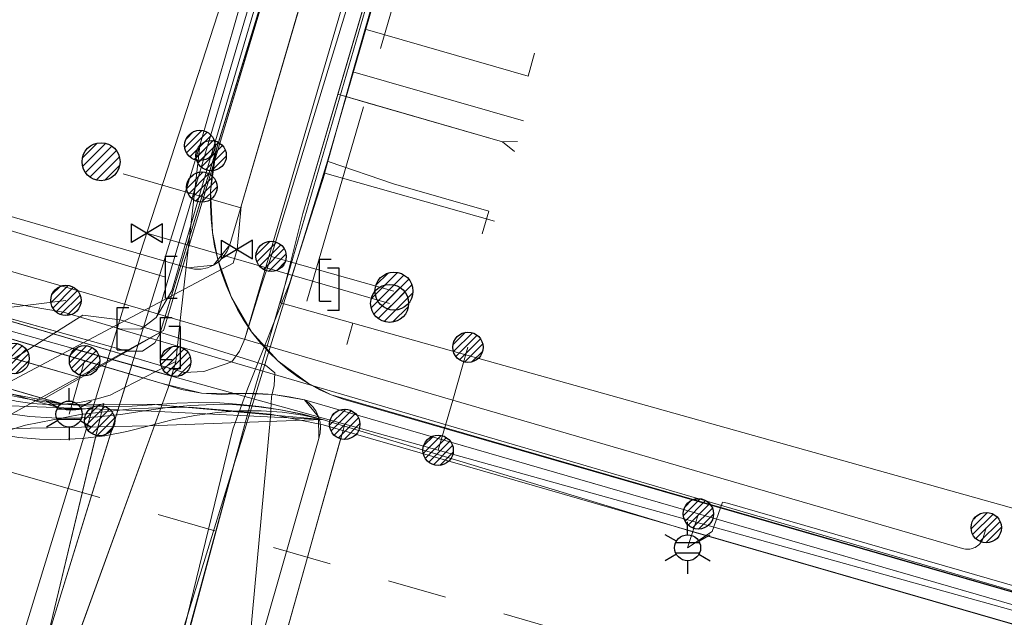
# Model space of a CAD drawing. Header units: metres. Extents: x 197355 to 199157, y 355772 to 356286.
# Tile 282 of 303: x 198875 to 198904, y 355879 to 355897. Entities that reach past the tile are written whole.
import ezdxf
from ezdxf.enums import TextEntityAlignment as Align
from ezdxf.lldxf.tags import DXFTag

# ---------------------------------------------------------------- set-up
doc = ezdxf.new("R2010")
doc.units = ezdxf.units.M
doc.linetypes.add('RI-GWA', pattern=[18.450000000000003, 6, -1.8, 1.75, -1.8, 1.75, -1.8, 1.75, -1.8])
for name, color, linetype, lineweight in [('B-WE-KL-DATA_ENEXISNETBEHEERB.V.-G', 90, 'KL-DATA-N', 18), ('B-WE-KL-DATA_HULPSTUK_KPNB.V.-S', 90, 'Continuous', 25), ('B-WE-KL-DATA_KABELBUNDEL_KPNB.V.-G', 90, 'Continuous', 18), ('B-WE-KL-DATA_KABELBUNDEL_ZIGGOB.V.-G', 94, 'Continuous', 18), ('B-WE-KL-DATA_TELECOM_REGGEFIBEROPERATORB.V.-G', 90, 'KL-TELECOM-ALGEMEEN-N', 18), ('B-WE-KL-DATA_TELECOM_TMOBILENETHERLANDSB.V.-G', 128, 'KL-TELECOM-ALGEMEEN-N', 18), ('B-WE-KL-DATA_TELECOM_ZIGGOB.V.-G', 94, 'KL-TELECOM-ALGEMEEN-N', 18), ('B-WE-KL-ET_LS_ENEXISNETBEHEERB.V.-G', 190, 'KL-LS-N', 18), ('B-WE-KL-ET_LS_HULPSTUK_ENEXISNETBEHEERB.V.-G', 190, 'Continuous', 18), ('B-WE-KL-ET_LS_HULPSTUK_ENEXISNETBEHEERB.V.-S', 190, 'Continuous', 25), ('B-WE-KL-ET_LS_KABELBUNDEL_ENEXISNETBEHEERB.V.-G', 190, 'KL-BUNDEL-N', 18), ('B-WE-KL-ET_MS_ENEXISNETBEHEERB.V.-G', 130, 'KL-MS-N', 18), ('B-WE-KL-ET_MS_HULPSTUK_MOF_ENEXISNETBEHEERB.V.-S', 130, 'Continuous', 25), ('B-WE-KL-GAS_HD_ENEXISNETBEHEERB.V.-G', 30, 'KL-GAS-HD-N', 18), ('B-WE-KL-GAS_HD_HOOFDLEIDING_1 BAR_PE_ENEXISNETBEHEERB.V.-G', 30, 'KL-GAS-HD-N', 18), ('B-WE-KL-GAS_HULPSTUK_ENEXISNETBEHEERB.V.-S', 30, 'Continuous', 25), ('B-WE-KL-GAS_LD_ENEXISNETBEHEERB.V.-G', 50, 'KL-GAS-LD-N', 18), ('B-WE-KL-GAS_LD_HOOFDLEIDING_100 MBAR_PE_ENEXISNETBEHEERB.V.-G', 50, 'KL-GAS-LD-N', 18), ('B-WE-KL-GAS_LD_HOOFDLEIDING_100 MBAR_PVC_ENEXISNETBEHEERB.V.-G', 50, 'KL-GAS-LD-N', 18), ('B-WE-KL-WATER_TRANSPORTLEIDING_NVWATERLEIDINGMAATSCHAPPIJLIMBURG-G', 170, 'KL-WATER-TR-N', 18), ('B-WE-RI-GWA_GEMEENTEROERMOND-G', 30, 'RI-GWA', 18)]:
    doc.layers.add(name, color=color, linetype=linetype, lineweight=lineweight)
doc.styles.add('NLCS-ISO', font='NLCS-ISO.ttf')
doc.styles.get("Standard").update_dxf_attribs({"font": 'isocp.shx'})
doc.linetypes.add('KL-BUNDEL-N', pattern='A,28,-5,[103,NLCS.SHX,S=1.25,R=0,X=0,Y=0],-5,[103,NLCS.SHX,S=1.25,R=0,X=0,Y=0],-5,[103,NLCS.SHX,S=1.25,R=0,X=0,Y=0],-5,[103,NLCS.SHX,S=1.25,R=0,X=0,Y=0],-5', length=53)
tags = doc.linetypes.add('KL-DATA-N', pattern='A,4,-1,[101,NLCS.SHX,S=0.5,R=0,X=0,Y=0],-1,4,-1,["D",Standard,S=1,R=0,X=-0.25,Y=-0.5],-1.5', length=12.5).pattern_tags.tags
tags[18] = DXFTag(74, 10)
tags = doc.linetypes.add('KL-GAS-HD-N', pattern='A,4,-1,[69,NLCS.SHX,S=0.5,R=0,X=0,Y=0],-1,4,-1,["H",Standard,S=1,R=0,X=0,Y=-0.5],-2', length=13).pattern_tags.tags
tags[18] = DXFTag(74, 10)
tags = doc.linetypes.add('KL-GAS-LD-N', pattern='A,4,-1,[69,NLCS.SHX,S=0.5,R=0,X=0,Y=0],-1,4,-1,["L",Standard,S=1,R=0,X=0.25,Y=-0.5],-2', length=13).pattern_tags.tags
tags[18] = DXFTag(74, 10)
tags = doc.linetypes.add('KL-LS-N', pattern='A,4,-1,[103,NLCS.SHX,S=0.75,R=0,X=0,Y=0],-1,4,-1,["L",Standard,S=1,R=0,X=0,Y=-0.5],-2', length=13).pattern_tags.tags
tags[18] = DXFTag(74, 10)
tags = doc.linetypes.add('KL-MS-N', pattern='A,4,-1,[103,NLCS.SHX,S=0.75,R=0,X=0,Y=0],-1,4,-1,["M",Standard,S=1,R=0,X=0,Y=-0.5],-2', length=13).pattern_tags.tags
tags[18] = DXFTag(74, 10)
doc.linetypes.add('KL-TELECOM-ALGEMEEN-N', pattern='A,7,-1,[101,NLCS.SHX,S=0.5,R=0,X=0,Y=0],-1', length=9)
doc.linetypes.add('KL-WATER-TR-N', pattern='A,7,-0.5,[168,NLCS.SHX,S=0.75,R=0,X=0.75,Y=0],-2,[168,NLCS.SHX,S=0.75,R=0,X=0.75,Y=0],-2', length=11.5)

# ---------------------------------------------------------------- blocks, each defined once
blk = doc.blocks.new('SKL-ET_HULP_MOF-SO')
h = blk.add_hatch()
h.set_pattern_fill('ANSI31', color=256, scale=6, style=0)
h.set_pattern_definition([(45, (-2.250000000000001, -126.9820083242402), (-0.5303300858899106, 0.5303300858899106), [])])
edge = h.paths.add_edge_path()
edge.add_arc((0, 0), 2.25, 0, 360)
at = {"linetype": 'Continuous'}
blk.add_circle((0, 0), 2.25, dxfattribs=at)
blk = doc.blocks.new('SKL-WTB_HULP_EINDKAP-SO')
for p, q in [((0, -0.625), (0, 0.625)), ((0, 0.625), (0.3464025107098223, 0.625)), ((0, -0.625), (0.3464025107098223, -0.625))]:
    blk.add_line(p, q)
blk = doc.blocks.new('SKL-WTB_HULP_AFSLUITER-SO')
for p, q in [((2.303946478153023, 1.373199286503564), (-2.303946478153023, -1.373199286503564)), ((-2.303946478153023, 1.373199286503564), (2.303946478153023, -1.373199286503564)), ((2.303946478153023, -1.373199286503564), (2.303946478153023, 1.373199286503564))]:
    blk.add_line(p, q)
at = {"ltscale": 0.1}
blk.add_line((-2.303946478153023, -1.373199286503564), (-2.303946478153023, 1.373199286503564), dxfattribs=at)
blk = doc.blocks.new('SKL-WTB_HULP_AANSLUITPUNT-SO')
h = blk.add_hatch()
h.set_pattern_fill('ANSI31', color=256, scale=3, style=0)
h.set_pattern_definition([(45, (-1.125, -63.49100416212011), (-0.2651650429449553, 0.2651650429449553), [])])
edge = h.paths.add_edge_path()
edge.add_arc((0, 0), 1.125, 0, 360)
at = {"linetype": 'Continuous'}
blk.add_circle((0, 0), 1.125, dxfattribs=at)
blk = doc.blocks.new('SKL-WTB_HULP_VERLOOPSTUK-SO')
for p, q in [((-0.5394858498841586, -0.3828538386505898), (-0.5394858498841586, 0.8671461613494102)), ((-0.5394858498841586, 0.8671461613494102), (-0.1930833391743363, 0.8671461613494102)), ((0.04827083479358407, 0.5980948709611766), (-0.2981316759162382, 0.5980948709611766)), ((0.04827083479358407, -0.6519051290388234), (0.04827083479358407, 0.5980948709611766)), ((-0.5394858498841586, -0.3828538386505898), (-0.1930833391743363, -0.3828538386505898)), ((0.04827083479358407, -0.6519051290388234), (-0.2981316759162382, -0.6519051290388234))]:
    blk.add_line(p, q)
blk = doc.blocks.new('SKL-ET_HULP_AANSLUITPUNT-SO')
h = blk.add_hatch()
h.set_pattern_fill('ANSI31', color=256, scale=30, style=0)
h.set_pattern_definition([(45, (-11.25, -634.9100416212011), (-2.651650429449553, 2.651650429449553), [])])
edge = h.paths.add_edge_path()
edge.add_arc((0, 0), 11.25, 0, 360)
at = {"linetype": 'Continuous'}
blk.add_circle((0, 0), 11.25, dxfattribs=at)
blk = doc.blocks.new('B-SIE-WEG_LICHTMAST-SO')
at = {"ltscale": 0.1}
for p, q in [((2.544954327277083e-10, 0.3857625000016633), (5.089692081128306e-10, 0.77152500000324)), ((-0.3340803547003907, 0.1928812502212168), (-0.6681599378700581, 0.3857625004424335)), ((0.3340803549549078, 0.1928812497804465), (0.6681599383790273, 0.3857624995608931)), ((-0.3340803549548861, -0.1928812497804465), (-0.6681599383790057, -0.3857624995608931)), ((0.3340803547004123, -0.1928812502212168), (0.6681599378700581, -0.3857625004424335)), ((-2.544954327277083e-10, -0.3857625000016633), (-5.089475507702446e-10, -0.77152500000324))]:
    blk.add_line(p, q, dxfattribs=at)
at = {"flags": 128}
for points in [[(-0.3543824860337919, 0.1523999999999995), (0.3543824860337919, 0.1523999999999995)], [(-0.3543824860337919, -0.1523999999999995), (0.3543824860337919, -0.1523999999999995)]]:
    blk.add_lwpolyline(points, dxfattribs=at)
at = {"ltscale": 0.1}
blk.add_circle((0, 0), 0.3857625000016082, dxfattribs=at)
at = {"style": 'NLCS-ISO'}
blk.add_attdef('TYPE', text='', height=0.54864, dxfattribs=at).set_placement((5.089692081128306e-10, 0.77152500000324), align=Align.BOTTOM_CENTER)

msp = doc.modelspace()

# ---------------------------------------------------------------- linework, layer by layer
at = {"layer": 'B-WE-KL-DATA_ENEXISNETBEHEERB.V.-G', "flags": 128}
msp.add_lwpolyline([(198881.905, 355877.785), (198882.579, 355885.069)], dxfattribs=at)
at = {"layer": 'B-WE-KL-DATA_KABELBUNDEL_KPNB.V.-G', "flags": 128}
for points in [[(198882.353, 355899.608), (198880.487, 355893.107)], [(198874.666, 355874.118), (198874.666, 355874.118), (198875.022, 355875.34), (198875.459, 355876.84), (198875.966, 355878.479), (198878.27, 355885.934), (198878.477, 355886.603), (198878.968, 355888.193), (198880.487, 355893.107)], [(198879.773, 355886.711), (198879.908, 355887.919), (198880.487, 355893.107)], [(198877.134, 355888.728), (198871.081, 355890.477)], [(198903.772, 355881.785), (198903.685, 355881.488), (198903.67, 355881.448), (198903.652, 355881.409), (198903.63, 355881.373), (198903.605, 355881.338), (198903.578, 355881.305), (198903.548, 355881.275), (198903.515, 355881.247), (198903.48, 355881.223), (198903.443, 355881.201), (198903.405, 355881.183), (198903.365, 355881.168), (198903.323, 355881.156), (198903.282, 355881.148), (198903.239, 355881.144), (198903.196, 355881.143), (198903.154, 355881.146), (198903.111, 355881.153), (198903.07, 355881.163), (198887.973, 355885.566), (198879.908, 355887.919), (198878.968, 355888.193), (198877.134, 355888.728), (198871.081, 355890.477)], [(198871.105, 355888.657), (198871.316, 355888.236), (198871.563, 355887.836), (198871.844, 355887.458), (198872.155, 355887.105), (198872.496, 355886.78), (198872.864, 355886.486), (198873.255, 355886.225), (198873.266, 355886.218), (198873.281, 355886.209), (198873.699, 355885.983), (198874.134, 355885.793), (198874.584, 355885.642), (198875.046, 355885.531), (198875.515, 355885.46), (198875.989, 355885.429), (198876.457, 355885.44), (198876.922, 355885.49), (198877.382, 355885.579), (198877.832, 355885.708), (198878.27, 355885.934), (198879.183, 355886.406), (198879.773, 355886.711)], [(198884.777, 355884.847), (198879.648, 355886.276), (198879.183, 355886.406), (198878.477, 355886.603), (198873.084, 355888.106), (198871.623, 355888.513), (198871.105, 355888.657)], [(198883.213, 355885.282), (198878.476, 355886.602), (198876.639, 355887.114)], [(198888.425, 355887.128), (198887.973, 355885.566), (198887.542, 355884.077)], [(198874.666, 355874.118), (198874.718, 355874.131), (198874.768, 355874.149), (198874.816, 355874.17), (198874.863, 355874.196), (198874.907, 355874.225), (198874.948, 355874.258), (198874.987, 355874.294), (198875.022, 355874.334), (198875.054, 355874.376), (198875.082, 355874.421), (198875.106, 355874.469), (198875.126, 355874.518), (198875.142, 355874.568), (198875.153, 355874.62), (198876.591, 355877.785), (198879.549, 355885.931), (198879.648, 355886.276), (198879.773, 355886.711)], [(198875.459, 355876.84), (198875.966, 355878.482), (198878.476, 355886.602)], [(198873.281, 355886.209), (198875.989, 355885.429), (198876.532, 355885.273), (198876.722, 355885.269), (198876.911, 355885.28), (198877.099, 355885.306), (198877.284, 355885.346), (198877.466, 355885.399), (198877.643, 355885.467), (198877.519, 355884.954)], [(198879.549, 355885.931), (198876.929, 355878.718)], [(198877.519, 355884.954), (198875.966, 355878.479), (198875.612, 355877.005), (198875.609, 355876.998)], [(198875.612, 355877.005), (198875.966, 355878.482), (198877.527, 355884.985)], [(198884.777, 355884.847), (198882.395, 355876.326), (198884.416, 355875.725)], [(198887.542, 355884.077), (198884.777, 355884.847)], [(198882.57, 355876.952), (198884.672, 355884.472)], [(198906.235, 355878.851), (198904.426, 355879.373), (198895.148, 355881.958), (198887.542, 355884.077)]]:
    msp.add_lwpolyline(points, dxfattribs=at)
at = {"layer": 'B-WE-KL-DATA_KABELBUNDEL_ZIGGOB.V.-G', "flags": 128}
for points in [[(198880.97, 355892.977), (198884.082, 355903.134), (198886.901, 355913.68)], [(198888.04, 355906.411), (198884.576, 355894.621)], [(198884.576, 355894.621), (198883.54, 355891.093), (198882.879, 355888.44), (198885.021, 355887.839)], [(198889.444, 355893.213), (198884.576, 355894.621)], [(198889.444, 355893.213), (198889.892, 355893.223)], [(198889.807, 355892.928), (198889.444, 355893.213)], [(198880.97, 355892.977), (198879.3, 355887.522), (198879.158, 355887.26), (198878.784, 355887.013), (198878.33, 355887.008), (198867.523, 355890.027)], [(198880.97, 355892.977), (198880.806, 355891.754), (198880.86, 355890.527), (198881.015, 355889.73), (198881.421, 355888.599), (198882.021, 355887.585), (198882.793, 355886.724), (198883.707, 355886.05), (198884.379, 355885.718), (198928.949, 355872.833)], [(198885.021, 355887.839), (198884.838, 355887.209)], [(198885.021, 355887.839), (198907.128, 355881.637), (198906.562, 355879.574), (198907.888, 355879.192)], [(198861.621, 355881.289), (198862.886, 355881.201), (198864.786, 355881.263), (198866.042, 355881.434), (198867.281, 355881.706), (198869.086, 355882.301), (198870.244, 355882.819), (198871.355, 355883.429), (198872.926, 355884.086), (198875.327, 355884.82), (198876.944, 355885.137), (198878.565, 355885.315), (198880.18, 355885.352), (198882.574, 355885.144), (198884.138, 355884.83)], [(198884.138, 355884.83), (198941.988, 355868.127)]]:
    msp.add_lwpolyline(points, dxfattribs=at)
at = {"layer": 'B-WE-KL-DATA_TELECOM_REGGEFIBEROPERATORB.V.-G', "flags": 128}
for points in [[(198887.72, 355904.72), (198885.017, 355895.289)], [(198885.017, 355895.289), (198884.19, 355892.312), (198884.183, 355892.286)], [(198885.017, 355895.289), (198890.068, 355893.834)], [(198884.183, 355892.286), (198883.141, 355889.014), (198881.912, 355885.913), (198881.468, 355884.699), (198880.034, 355878.82)], [(198884.183, 355892.286), (198889.212, 355890.863)]]:
    msp.add_lwpolyline(points, dxfattribs=at)
at = {"layer": 'B-WE-KL-DATA_TELECOM_TMOBILENETHERLANDSB.V.-G', "flags": 128}
for points in [[(198869.4, 355935.7), (198871, 355941.4), (198893.2, 355934.8), (198892.3, 355930.9), (198892.3, 355929.9), (198892.6, 355928.9), (198893.1, 355927.9), (198893.8, 355927), (198888.7, 355908.5), (198882, 355885.5), (198880, 355878.1), (198879.8, 355877.4), (198878.1, 355877.1), (198876.5, 355876.5), (198875.2, 355875.4), (198874.1, 355874), (198873.5, 355872.5), (198864.5, 355840.8), (198861.828, 355831.62)], [(198869.4, 355935.7), (198871, 355941.4), (198893.2, 355934.8), (198892.3, 355930.9), (198892.3, 355929.9), (198892.6, 355928.9), (198893.1, 355927.9), (198893.8, 355927), (198888.7, 355908.5), (198882, 355885.5), (198879.8, 355877.4), (198878.1, 355877.1), (198876.5, 355876.5), (198875.2, 355875.4), (198874.1, 355874), (198873.5, 355872.5), (198864.5, 355840.8), (198861.828, 355831.62)]]:
    msp.add_lwpolyline(points, dxfattribs=at)
at = {"layer": 'B-WE-KL-DATA_TELECOM_ZIGGOB.V.-G', "flags": 128}
for points in [[(198858.822, 355885.272), (198864.606, 355886.152), (198865.179, 355886.116), (198865.504, 355886.239), (198865.783, 355886.597), (198866.666, 355889.657), (198866.962, 355889.962), (198867.236, 355890.05), (198867.523, 355890.027), (198878.33, 355887.008), (198878.784, 355887.013), (198879.158, 355887.26), (198879.3, 355887.522), (198884.082, 355903.134), (198888.249, 355918.721), (198903.993, 355973.419), (198906.626, 355984.633), (198907.898, 355990.129), (198877.987, 355995.29), (198793.908, 356011.277), (198793.57, 356011.427), (198793.308, 356011.718), (198793.158, 356012.11), (198793.142, 356012.548), (198797.02, 356035.333), (198793.962, 356036.115), (198790.517, 356037.169), (198790.278, 356037.271), (198790.041, 356037.379), (198789.193, 356037.839), (198788.399, 356038.385), (198787.471, 356039.205), (198786.31, 356040.653), (198785.707, 356041.74), (198785.181, 356043.152), (198784.879, 356045.013), (198784.529, 356051.596), (198782.807, 356089.734), (198781.683, 356098.692), (198782.473, 356102.52), (198770.671, 356105.633), (198735.477, 356117.873), (198727.946, 356115.425)], [(198858.822, 355885.272), (198864.606, 355886.152), (198865.179, 355886.116), (198865.504, 355886.239), (198865.783, 355886.597), (198866.666, 355889.657), (198866.962, 355889.962), (198867.236, 355890.05), (198867.523, 355890.027), (198878.33, 355887.008), (198878.784, 355887.013), (198879.158, 355887.26), (198879.3, 355887.522), (198884.082, 355903.134), (198888.249, 355918.721), (198903.993, 355973.419), (198906.626, 355984.633), (198907.424, 355988.08), (198877.63, 355993.221), (198788.407, 356010.184), (198733.965, 356020.486), (198706.937, 356025.274), (198681.209, 356026.787), (198569.895, 356046.012), (198555.552, 356048.493)], [(198858.822, 355885.272), (198864.606, 355886.152), (198865.179, 355886.116), (198865.504, 355886.239), (198865.783, 355886.597), (198866.666, 355889.657), (198866.962, 355889.962), (198867.236, 355890.05), (198867.523, 355890.027), (198878.33, 355887.008), (198878.784, 355887.013), (198879.158, 355887.26), (198879.3, 355887.522), (198884.082, 355903.134), (198888.249, 355918.721), (198903.993, 355973.419), (198906.626, 355984.633), (198914.51, 355983.305), (198963.748, 355974.608), (199013.129, 355967.104), (199016.497, 355967.145)], [(198939.959, 355949.275), (198940.125, 355949.829), (198938.113, 355950.393), (198935.019, 355951.209), (198934.247, 355948.281), (198924.304, 355950.976), (198920.271, 355952.033), (198906.442, 355955.986), (198898.574, 355926.617), (198894.335, 355927.838), (198883.54, 355891.093), (198882.879, 355888.44), (198885.021, 355887.839)], [(198884.838, 355887.209), (198885.021, 355887.839), (198882.879, 355888.44), (198883.54, 355891.093), (198894.335, 355927.838), (198902.579, 355925.463)], [(198884.838, 355887.209), (198885.021, 355887.839), (198882.879, 355888.44), (198883.54, 355891.093), (198891.713, 355918.912), (198892.45, 355918.695), (198899.997, 355916.52)], [(198884.838, 355887.209), (198885.021, 355887.839), (198882.879, 355888.44), (198883.54, 355891.093), (198890.958, 355916.342), (198891.709, 355916.121), (198896.095, 355914.857)], [(198952.217, 355866.408), (198952.457, 355866.338), (198952.134, 355865.227), (198941.988, 355868.127), (198942.313, 355869.265), (198928.949, 355872.833), (198884.729, 355885.589), (198884.379, 355885.718), (198884.037, 355885.872), (198883.707, 355886.05), (198883.388, 355886.252), (198883.083, 355886.477), (198882.793, 355886.724), (198882.518, 355886.992), (198882.261, 355887.279), (198882.021, 355887.585), (198881.801, 355887.908), (198881.601, 355888.246), (198881.421, 355888.599), (198881.263, 355888.965), (198881.128, 355889.343), (198881.015, 355889.73), (198880.925, 355890.125), (198880.86, 355890.527), (198880.818, 355890.933), (198880.8, 355891.343), (198880.806, 355891.754), (198880.837, 355892.164), (198880.892, 355892.572), (198880.97, 355892.977), (198884.082, 355903.134), (198886.901, 355913.68), (198886.16, 355913.878)], [(198884.838, 355887.209), (198885.021, 355887.839), (198882.879, 355888.44), (198883.54, 355891.093), (198888.04, 355906.411), (198892.791, 355905.015), (198893.125, 355904.462)], [(198884.838, 355887.209), (198885.021, 355887.839), (198882.879, 355888.44), (198883.54, 355891.093), (198888.04, 355906.411), (198892.791, 355905.015), (198893.384, 355905.361)], [(198884.838, 355887.209), (198885.021, 355887.839), (198882.879, 355888.44), (198883.54, 355891.093), (198884.576, 355894.621), (198885.44, 355894.367), (198889.444, 355893.213), (198889.807, 355892.928)], [(198884.838, 355887.209), (198885.021, 355887.839), (198882.879, 355888.44), (198883.54, 355891.093), (198884.576, 355894.621), (198885.44, 355894.367), (198889.444, 355893.213), (198889.892, 355893.223)], [(198884.838, 355887.209), (198885.021, 355887.839), (198907.128, 355881.637), (198906.62, 355879.878), (198906.562, 355879.574), (198907.888, 355879.192), (198910.468, 355888.147)], [(198884.838, 355887.209), (198885.021, 355887.839), (198907.128, 355881.637), (198906.62, 355879.878), (198906.562, 355879.574), (198918.675, 355876.084), (198921.136, 355884.628), (198920.9, 355885.147)], [(198884.838, 355887.209), (198885.021, 355887.839), (198907.128, 355881.637), (198906.62, 355879.878), (198906.562, 355879.574), (198918.675, 355876.084), (198921.136, 355884.628), (198921.41, 355885.001)], [(198885.021, 355887.839), (198884.838, 355887.209)]]:
    msp.add_lwpolyline(points, dxfattribs=at)
at = {"layer": 'B-WE-KL-ET_LS_ENEXISNETBEHEERB.V.-G', "flags": 128}
for points in [[(198890.659, 356008.597), (198890.941, 356008.486), (198891.583, 356007.864), (198893.674, 356007.498), (198898.468, 356006.691), (198901.475, 356006.161), (198908.586, 356004.941), (198908.967, 356004.335), (198904.743, 355985.234), (198903.216, 355976.119), (198903.265, 355975.663), (198903.591, 355975.399), (198904.034, 355975.067), (198904.101, 355974.496), (198898.306, 355953.755), (198895.977, 355945.556), (198891.509, 355929.64), (198879.265, 355888.18), (198879.234, 355888.094), (198879.192, 355888.012), (198878.736, 355887.661), (198878.116, 355887.674), (198876.454, 355888.165), (198870.809, 355889.127), (198870.139, 355889.474)], [(198910.67, 355975.44), (198909.678, 355974.195), (198906.259, 355974.792), (198905.895, 355974.822), (198905.532, 355974.785), (198905.182, 355974.682), (198904.856, 355974.518), (198904.565, 355974.297), (198904.319, 355974.027), (198904.127, 355973.717), (198903.994, 355973.377), (198892.025, 355930.738), (198880.821, 355892.804)], [(199006.427, 355905.425), (198971.388, 355915.442), (198971.277, 355915.482), (198971.186, 355915.532), (198971.114, 355915.593), (198971.062, 355915.665), (198971.029, 355915.748), (198971.015, 355915.841), (198971.02, 355915.945), (198971.045, 355916.06), (198978.117, 355940.699), (198978.142, 355940.833), (198978.14, 355940.97), (198978.112, 355941.103), (198978.058, 355941.229), (198977.981, 355941.342), (198977.884, 355941.437), (198977.77, 355941.513), (198977.643, 355941.564), (198972.82, 355942.992), (198945.738, 355950.357), (198939.569, 355951.261), (198924.357, 355955.784), (198924.096, 355955.778), (198923.84, 355955.722), (198923.6, 355955.619), (198923.383, 355955.473), (198920.388, 355952.548), (198920.28, 355952.455), (198920.158, 355952.378), (198920.027, 355952.322), (198919.888, 355952.285), (198919.746, 355952.27), (198919.603, 355952.276), (198919.463, 355952.304), (198919.328, 355952.353), (198903.286, 355956.933), (198903.094, 355956.968), (198902.9, 355956.965), (198902.709, 355956.925), (198902.53, 355956.848), (198902.369, 355956.738), (198902.232, 355956.599), (198902.125, 355956.436), (198902.052, 355956.256), (198897.138, 355939.805), (198891.385, 355920.291), (198884.851, 355897.204), (198882.596, 355889.821), (198882.295, 355888.912), (198881.818, 355887.377), (198881.659, 355887.015), (198881.431, 355886.692), (198880.608, 355886.415), (198880.023, 355886.381), (198871.992, 355888.755), (198870.809, 355889.127), (198870.139, 355889.474), (198869.626, 355889.498), (198869.089, 355889.667), (198867.928, 355890.111), (198864.854, 355890.997), (198864.736, 355891.322), (198864.596, 355891.632), (198864.434, 355891.929), (198864.251, 355892.211), (198864.015, 355892.517), (198863.61, 355892.94), (198863.516, 355893.027), (198863.355, 355893.43), (198863.174, 355893.826), (198863, 355894.14), (198862.796, 355894.43), (198862.561, 355894.696), (198862.296, 355894.938), (198861.923, 355895.245)], [(198977.28, 355937.783), (198978.117, 355940.699), (198978.142, 355940.833), (198978.14, 355940.97), (198978.112, 355941.103), (198978.058, 355941.229), (198977.981, 355941.342), (198977.884, 355941.437), (198977.77, 355941.513), (198977.643, 355941.564), (198972.82, 355942.992), (198945.738, 355950.357), (198939.569, 355951.261), (198924.357, 355955.784), (198924.096, 355955.778), (198923.84, 355955.722), (198923.6, 355955.619), (198923.383, 355955.473), (198920.388, 355952.548), (198920.28, 355952.455), (198920.158, 355952.378), (198920.027, 355952.322), (198919.888, 355952.285), (198919.746, 355952.27), (198919.603, 355952.276), (198919.463, 355952.304), (198919.328, 355952.353), (198903.286, 355956.933), (198903.094, 355956.968), (198902.9, 355956.965), (198902.709, 355956.925), (198902.53, 355956.848), (198902.369, 355956.738), (198902.232, 355956.599), (198902.125, 355956.436), (198902.052, 355956.256), (198897.138, 355939.805), (198891.385, 355920.291), (198884.851, 355897.204), (198882.596, 355889.821), (198882.295, 355888.912), (198881.818, 355887.377), (198881.659, 355887.015), (198881.431, 355886.692), (198880.608, 355886.415), (198880.023, 355886.381), (198871.992, 355888.755), (198870.809, 355889.127), (198870.139, 355889.474), (198869.626, 355889.498), (198869.089, 355889.667), (198867.928, 355890.111), (198864.854, 355890.997)], [(198955.969, 355864.466), (198924.301, 355873.499), (198909.307, 355878.123), (198883.588, 355885.567), (198883.129, 355885.664), (198882.665, 355885.729), (198882.197, 355885.76), (198881.728, 355885.757), (198881.13, 355885.731), (198880.533, 355885.772), (198879.945, 355885.879), (198879.372, 355886.052), (198872.72, 355888.017), (198871.589, 355888.243), (198869.834, 355888.573), (198868.074, 355888.876), (198866.924, 355889.065), (198865.526, 355889.457), (198865.301, 355889.535), (198865.091, 355889.638), (198864.895, 355889.767), (198864.714, 355889.921), (198864.586, 355890.056), (198864.471, 355890.206), (198864.372, 355890.366), (198864.291, 355890.536), (198864.227, 355890.717), (198863.699, 355892.481), (198863.516, 355893.027), (198863.355, 355893.43), (198863.174, 355893.826), (198863, 355894.14), (198862.796, 355894.43), (198862.561, 355894.696), (198862.296, 355894.938), (198861.923, 355895.245)], [(198894.93, 355881.189), (198895.657, 355881.673), (198895.963, 355882.54), (198896.106, 355882.512), (198906.154, 355879.608), (198906.329, 355879.584), (198906.47, 355879.621), (198906.576, 355879.721), (198906.648, 355879.882), (198910.411, 355893.054), (198910.435, 355893.229), (198910.398, 355893.371), (198910.298, 355893.477), (198910.137, 355893.55), (198908.996, 355893.878)], [(198880.821, 355892.804), (198880.546, 355891.873)], [(198878.217, 355892.262), (198881.704, 355891.257)], [(198880.546, 355891.873), (198879.653, 355888.797), (198879.192, 355888.012), (198878.736, 355887.661), (198878.116, 355887.674), (198876.454, 355888.165), (198870.809, 355889.127), (198870.139, 355889.474), (198869.626, 355889.498), (198869.089, 355889.667), (198867.928, 355890.111)], [(198864.854, 355890.997), (198867.928, 355890.111), (198869.089, 355889.667), (198869.626, 355889.498), (198870.038, 355889.239), (198870.408, 355889.041), (198870.803, 355888.897), (198871.036, 355888.797), (198871.236, 355888.642), (198871.431, 355888.474), (198871.649, 355888.338), (198871.976, 355888.167), (198872.72, 355888.017), (198873.506, 355887.785), (198877.073, 355886.731), (198879.372, 355886.052), (198879.945, 355885.879), (198880.533, 355885.772), (198881.13, 355885.731), (198881.728, 355885.757), (198882.197, 355885.76), (198882.665, 355885.729), (198883.129, 355885.664), (198883.588, 355885.567), (198883.722, 355885.472), (198883.838, 355885.355), (198883.932, 355885.221), (198884.002, 355885.072), (198884.046, 355884.914), (198884.062, 355884.75), (198884.05, 355884.586), (198884.01, 355884.427), (198882.229, 355878.211), (198882.232, 355878.057), (198882.258, 355877.906), (198882.308, 355877.76), (198882.378, 355877.623), (198882.469, 355877.499), (198882.578, 355877.39), (198882.702, 355877.298), (198882.838, 355877.227), (198882.964, 355877.183), (198883.094, 355877.155), (198886.146, 355876.271), (198891.402, 355874.751), (198892.363, 355874.473), (198892.674, 355874.383), (198892.827, 355874.339), (198899.856, 355872.305), (198900.228, 355872.197), (198900.43, 355872.138), (198908.998, 355869.659), (198909.03, 355869.65), (198909.119, 355869.624), (198909.148, 355869.616), (198913.837, 355868.264), (198917.93, 355867.084), (198918.084, 355867.04), (198926.458, 355864.625), (198927.383, 355864.358), (198933.354, 355862.637), (198934.986, 355862.167), (198936.679, 355861.679), (198943.997, 355859.569), (198948.581, 355858.247), (198951.426, 355857.427), (198955.846, 355856.153), (198957.936, 355855.521), (198886.146, 355876.271), (198891.402, 355874.751), (198892.363, 355874.473), (198892.674, 355874.383), (198892.827, 355874.339), (198899.856, 355872.305), (198900.228, 355872.197), (198900.43, 355872.138), (198908.998, 355869.659), (198909.03, 355869.65), (198909.119, 355869.624), (198909.148, 355869.616), (198913.837, 355868.264), (198917.93, 355867.084), (198918.084, 355867.04), (198926.458, 355864.625), (198927.383, 355864.358), (198933.354, 355862.637), (198934.986, 355862.167), (198936.679, 355861.679), (198943.997, 355859.569), (198948.581, 355858.247), (198951.426, 355857.427), (198955.846, 355856.153), (198957.936, 355855.521)], [(198895.247, 355882.193), (198883.588, 355885.567), (198883.129, 355885.664), (198882.665, 355885.729), (198882.197, 355885.76), (198881.728, 355885.757), (198881.13, 355885.731), (198880.533, 355885.772), (198879.945, 355885.879), (198879.372, 355886.052), (198872.72, 355888.017), (198871.589, 355888.243), (198869.834, 355888.573), (198868.074, 355888.876), (198866.924, 355889.065), (198865.526, 355889.457), (198865.301, 355889.535), (198865.091, 355889.638), (198864.895, 355889.767), (198864.714, 355889.921), (198864.586, 355890.056)], [(198882.596, 355889.821), (198886.235, 355888.792)], [(198877.073, 355886.731), (198876.613, 355885.149)], [(198895.247, 355882.193), (198894.93, 355881.189)], [(198955.969, 355864.466), (198924.301, 355873.499), (198909.307, 355878.123), (198895.247, 355882.193)]]:
    msp.add_lwpolyline(points, dxfattribs=at)
at = {"layer": 'B-WE-KL-ET_LS_HULPSTUK_ENEXISNETBEHEERB.V.-G', "flags": 128}
msp.add_lwpolyline([(198882.229, 355878.211), (198884.01, 355884.427)], dxfattribs=at)
at = {"layer": 'B-WE-KL-ET_LS_KABELBUNDEL_ENEXISNETBEHEERB.V.-G', "flags": 128}
for points in [[(198906.042, 355991.108), (198904.743, 355985.234), (198903.216, 355976.119), (198903.265, 355975.663), (198903.591, 355975.399), (198904.034, 355975.067), (198904.101, 355974.496), (198898.306, 355953.755), (198895.977, 355945.556), (198891.509, 355929.64), (198879.265, 355888.18), (198879.234, 355888.094), (198879.192, 355888.012)], [(198910.67, 355975.44), (198909.678, 355974.195), (198906.259, 355974.792), (198905.895, 355974.822), (198905.532, 355974.785), (198905.182, 355974.682), (198904.856, 355974.518), (198904.565, 355974.297), (198904.319, 355974.027), (198904.127, 355973.717), (198903.994, 355973.377), (198892.025, 355930.738), (198880.821, 355892.804)], [(198977.28, 355937.783), (198977.32, 355937.923), (198978.117, 355940.699), (198978.142, 355940.833), (198978.14, 355940.97), (198978.112, 355941.103), (198978.058, 355941.229), (198977.981, 355941.342), (198977.884, 355941.437), (198977.77, 355941.513), (198977.643, 355941.564), (198972.82, 355942.992), (198967.299, 355944.493), (198966.458, 355944.722), (198963.857, 355945.429), (198960.567, 355946.324), (198955.597, 355947.676), (198949.138, 355949.433), (198945.738, 355950.357), (198942.562, 355950.822), (198939.569, 355951.261), (198936.79, 355952.087), (198934.34, 355952.816), (198933.381, 355953.101), (198931.53, 355953.651), (198931.436, 355953.679), (198931.343, 355953.707), (198928.622, 355954.516), (198928.615, 355954.518), (198927.97, 355954.71), (198925.582, 355955.42), (198924.357, 355955.784), (198967.299, 355944.493), (198966.458, 355944.722), (198963.857, 355945.429), (198960.567, 355946.324), (198955.597, 355947.676), (198949.138, 355949.433), (198945.738, 355950.357), (198942.562, 355950.822), (198939.569, 355951.261), (198936.79, 355952.087), (198934.34, 355952.816), (198933.381, 355953.101), (198931.53, 355953.651), (198931.436, 355953.679), (198931.343, 355953.707), (198928.622, 355954.516), (198928.615, 355954.518), (198927.97, 355954.71), (198925.582, 355955.42), (198924.357, 355955.784), (198967.299, 355944.493), (198966.458, 355944.722), (198963.857, 355945.429), (198960.567, 355946.324), (198955.597, 355947.676), (198949.138, 355949.433), (198947.438, 355949.895), (198945.738, 355950.357), (198942.562, 355950.822), (198939.569, 355951.261), (198936.79, 355952.087), (198934.34, 355952.816), (198933.381, 355953.101), (198931.53, 355953.651), (198931.436, 355953.679), (198931.343, 355953.707), (198928.622, 355954.516), (198928.615, 355954.518), (198927.97, 355954.71), (198925.582, 355955.42), (198924.357, 355955.784), (198924.096, 355955.778), (198923.84, 355955.722), (198923.6, 355955.619), (198923.383, 355955.473), (198922.283, 355954.399), (198920.388, 355952.548), (198922.283, 355954.399), (198920.388, 355952.548), (198922.283, 355954.399), (198920.388, 355952.548), (198920.28, 355952.455), (198920.158, 355952.378), (198920.027, 355952.322), (198919.888, 355952.285), (198919.746, 355952.27), (198919.603, 355952.276), (198919.463, 355952.304), (198919.328, 355952.353), (198916.837, 355953.064), (198916.197, 355953.247), (198915.344, 355953.49), (198907.017, 355955.868), (198903.286, 355956.933), (198916.837, 355953.064), (198916.197, 355953.247), (198915.344, 355953.49), (198907.017, 355955.868), (198903.286, 355956.933), (198916.837, 355953.064), (198916.197, 355953.247), (198915.344, 355953.49), (198907.017, 355955.868), (198903.286, 355956.933), (198903.094, 355956.968), (198902.9, 355956.965), (198902.709, 355956.925), (198902.53, 355956.848), (198902.369, 355956.738), (198902.232, 355956.599), (198902.125, 355956.436), (198902.052, 355956.256), (198901.35, 355953.907), (198901.064, 355952.949), (198898.32, 355943.764), (198897.138, 355939.805), (198896.631, 355938.084), (198891.648, 355921.184), (198891.385, 355920.291), (198889.036, 355911.99), (198885.832, 355900.671), (198885.781, 355900.49), (198885.66, 355900.062), (198884.851, 355897.204), (198882.596, 355889.821), (198882.295, 355888.912), (198881.818, 355887.377), (198898.32, 355943.764), (198897.138, 355939.805), (198896.631, 355938.084), (198891.648, 355921.184), (198891.385, 355920.291), (198889.036, 355911.99), (198885.832, 355900.671), (198885.781, 355900.49), (198885.66, 355900.062), (198884.851, 355897.204), (198882.596, 355889.821), (198882.295, 355888.912), (198881.818, 355887.377), (198898.32, 355943.764), (198897.138, 355939.805), (198896.631, 355938.084), (198891.648, 355921.184), (198891.385, 355920.291), (198889.036, 355911.99), (198885.832, 355900.671), (198885.781, 355900.49), (198885.66, 355900.062), (198884.851, 355897.204), (198882.596, 355889.821), (198882.295, 355888.912), (198881.818, 355887.377), (198881.659, 355887.015), (198881.431, 355886.692), (198880.608, 355886.415), (198880.023, 355886.381), (198874.442, 355888.031), (198873.454, 355888.323), (198871.992, 355888.755), (198870.809, 355889.127), (198874.442, 355888.031), (198873.454, 355888.323), (198871.992, 355888.755), (198870.809, 355889.127), (198874.442, 355888.031), (198873.454, 355888.323), (198871.992, 355888.755), (198870.809, 355889.127)], [(198894.93, 355881.189), (198895.657, 355881.673), (198895.963, 355882.54), (198896.106, 355882.512), (198906.154, 355879.608), (198906.329, 355879.584), (198906.47, 355879.621), (198906.576, 355879.721), (198906.648, 355879.882), (198910.411, 355893.054), (198910.435, 355893.229), (198910.398, 355893.371), (198910.298, 355893.477), (198910.137, 355893.55), (198908.996, 355893.878)], [(198880.821, 355892.804), (198880.546, 355891.873)], [(198880.546, 355891.873), (198879.653, 355888.797), (198879.192, 355888.012)], [(198879.192, 355888.012), (198878.736, 355887.661), (198878.116, 355887.674), (198876.454, 355888.165), (198870.809, 355889.127)], [(198871.976, 355888.167), (198872.72, 355888.017), (198879.372, 355886.052), (198880.533, 355885.772), (198881.728, 355885.757), (198882.665, 355885.729), (198883.588, 355885.567)], [(198895.247, 355882.193), (198883.588, 355885.567)], [(198883.588, 355885.567), (198884.002, 355885.072), (198884.01, 355884.427)], [(198884.01, 355884.427), (198882.229, 355878.211)], [(198895.247, 355882.193), (198894.93, 355881.189)], [(198955.969, 355864.466), (198924.301, 355873.499), (198909.307, 355878.123), (198895.247, 355882.193)]]:
    msp.add_lwpolyline(points, dxfattribs=at)
at = {"layer": 'B-WE-KL-ET_MS_ENEXISNETBEHEERB.V.-G', "flags": 128}
for points in [[(198873.868, 355886.182), (198875.866, 355885.603), (198879.412, 355887.625), (198884.064, 355903.075), (198887.441, 355916.15), (198887.825, 355917.622), (198890.643, 355927.6), (198904.501, 355975.66), (198906.888, 355984.572), (198908.213, 355989.354), (198908.095, 355990.155), (198907.423, 355990.606), (198896.021, 355992.61), (198877.131, 355995.437), (198853.643, 356000), (198831.666, 356003.884), (198809.751, 356008.105), (198804.111, 356009.248), (198798.476, 356010.413), (198794.573, 356011.153), (198793.594, 356011.581), (198793.142, 356012.548), (198796.78, 356033.86), (198796.603, 356034.865), (198795.824, 356035.524), (198791.492, 356036.872), (198786.746, 356040.162), (198784.834, 356045.612), (198782.807, 356089.734), (198781.683, 356098.692), (198781.983, 356100.193), (198782.291, 356101.693), (198782.103, 356102.618), (198781.31, 356103.128), (198771.156, 356105.782), (198735.48, 356117.87), (198727.358, 356115.234)], [(198947.489, 356029.365), (198945.298, 356007.002), (198944.284, 356005.759), (198942.704, 356005.483), (198914.704, 356010.278), (198914.048, 356010.197), (198913.738, 356009.614), (198912.918, 356004.852), (198912.302, 356003.496), (198908.213, 355989.354), (198906.888, 355984.572), (198904.501, 355975.66), (198890.643, 355927.6), (198887.825, 355917.622), (198887.441, 355916.15), (198884.064, 355903.075), (198879.412, 355887.625), (198876.894, 355886.241), (198874.696, 355886.879)], [(198869.088, 355993.586), (198885.531, 355990.336), (198908.447, 355986.772), (198909.123, 355986.315), (198909.234, 355985.506), (198895.139, 355937.127), (198881.372, 355890.158), (198880.893, 355889.561), (198880.133, 355889.478), (198862.886, 355894.488), (198853.33, 355896.942), (198851.865, 355892.219), (198850.511, 355892.623)], [(198869.088, 355993.586), (198885.531, 355990.336), (198908.447, 355986.772), (198908.649, 355986.714), (198908.834, 355986.615), (198908.994, 355986.48), (198909.123, 355986.315), (198909.215, 355986.126), (198909.265, 355985.922), (198909.271, 355985.712), (198909.234, 355985.506), (198895.139, 355937.127), (198881.372, 355890.158), (198881.299, 355889.976), (198881.192, 355889.812), (198881.055, 355889.672), (198880.893, 355889.561), (198880.713, 355889.485), (198880.521, 355889.444), (198880.326, 355889.442), (198880.133, 355889.478), (198862.886, 355894.488), (198853.33, 355896.942), (198851.865, 355892.219), (198850.511, 355892.623)], [(198887.633, 355916.887), (198884.064, 355903.075), (198879.412, 355887.625), (198874.538, 355884.946), (198873.685, 355885.194)], [(198881.98, 355896.154), (198884.064, 355903.075), (198887.633, 355916.887)], [(198879.412, 355887.625), (198881.98, 355896.154)], [(198852.029, 355894.633), (198851.94, 355894.325), (198851.487, 355892.856), (198851.545, 355892.399), (198851.829, 355892.077), (198852.326, 355891.728), (198867.091, 355887.311), (198871.769, 355887.926), (198876.523, 355888.516)], [(198852.029, 355894.633), (198851.94, 355894.325), (198851.487, 355892.856), (198851.545, 355892.399), (198851.829, 355892.077), (198852.326, 355891.728), (198867.091, 355887.311), (198871.769, 355887.926), (198876.523, 355888.516)], [(198852.029, 355894.633), (198851.94, 355894.325), (198851.487, 355892.856), (198851.545, 355892.399), (198851.829, 355892.077), (198852.326, 355891.728), (198867.091, 355887.311), (198871.769, 355887.926), (198876.523, 355888.516)], [(198852.029, 355894.633), (198851.94, 355894.325), (198851.487, 355892.856), (198851.545, 355892.399), (198851.829, 355892.077), (198852.326, 355891.728), (198867.091, 355887.311), (198871.769, 355887.926), (198876.523, 355888.516)], [(198882.579, 355885.069), (198882.613, 355885.659), (198882.689, 355885.996), (198882.712, 355886.37), (198882.433, 355886.596), (198881.956, 355886.742), (198878.123, 355887.943), (198877.018, 355888.078), (198874.986, 355886.795)], [(198994.492, 355832.273), (198989.684, 355833.789), (198989.503, 355834.195), (198989.551, 355835), (198990.866, 355840.072), (198991.135, 355842.689), (198990.655, 355844.156), (198989.681, 355845.675), (198988.437, 355846.735), (198986.908, 355847.486), (198965.067, 355853.728), (198909.525, 355869.68), (198885.213, 355876.628), (198883.93, 355877.017), (198881.903, 355877.585), (198881.905, 355877.785), (198882.579, 355885.069), (198882.613, 355885.659), (198882.689, 355885.996), (198882.712, 355886.37), (198882.433, 355886.596), (198881.956, 355886.742), (198878.123, 355887.943), (198877.018, 355888.078), (198874.986, 355886.795)], [(198879.412, 355887.625), (198874.538, 355884.946), (198873.685, 355885.194)], [(198879.412, 355887.625), (198876.894, 355886.241), (198874.986, 355886.795)], [(198879.412, 355887.625), (198875.866, 355885.603)], [(198875.866, 355885.603), (198874.253, 355886.07)], [(198997.4, 355850.099), (198997.353, 355850.164), (198996.964, 355850.63), (198996.547, 355851.072), (198996.103, 355851.488), (198995.634, 355851.875), (198995.143, 355852.232), (198994.63, 355852.558), (198993.058, 355853.194), (198991.467, 355853.779), (198989.858, 355854.314), (198988.233, 355854.796), (198974.057, 355858.96), (198934.101, 355870.381), (198895.088, 355881.663), (198884.119, 355884.987), (198883.533, 355885.142), (198882.934, 355885.268), (198882.324, 355885.367), (198881.705, 355885.437), (198881.077, 355885.479), (198880.442, 355885.492), (198879.802, 355885.477), (198878.478, 355885.387), (198877.802, 355885.373), (198877.133, 355885.391), (198876.471, 355885.441), (198875.78, 355885.627), (198874.253, 355886.07)], [(198876.471, 355885.441), (198874.197, 355885.878)], [(198997.4, 355850.099), (198997.353, 355850.164), (198996.964, 355850.63), (198996.547, 355851.072), (198996.103, 355851.488), (198995.634, 355851.875), (198995.143, 355852.232), (198994.63, 355852.558), (198993.058, 355853.194), (198991.467, 355853.779), (198989.858, 355854.314), (198988.233, 355854.796), (198974.057, 355858.96), (198934.101, 355870.381), (198895.088, 355881.663), (198884.119, 355884.987), (198883.533, 355885.142), (198882.934, 355885.268), (198882.324, 355885.367), (198881.705, 355885.437), (198881.077, 355885.479), (198880.442, 355885.492), (198879.802, 355885.477), (198878.478, 355885.387), (198877.802, 355885.373), (198877.133, 355885.391), (198876.471, 355885.441), (198875.888, 355885.513), (198875.314, 355885.609), (198874.75, 355885.731), (198874.197, 355885.878)], [(198875.866, 355885.603), (198876.471, 355885.441)], [(198884.119, 355884.987), (198878.843, 355885.242), (198873.549, 355885.441)], [(198997.4, 355850.099), (198997.353, 355850.164), (198996.964, 355850.63), (198996.547, 355851.072), (198996.103, 355851.488), (198995.634, 355851.875), (198995.143, 355852.232), (198994.63, 355852.558), (198993.058, 355853.194), (198991.467, 355853.779), (198989.858, 355854.314), (198988.233, 355854.796), (198974.057, 355858.96), (198934.101, 355870.381), (198895.088, 355881.663), (198884.119, 355884.987), (198883.506, 355885.151), (198882.876, 355885.278), (198882.229, 355885.368), (198881.569, 355885.419), (198880.898, 355885.432), (198880.219, 355885.407), (198879.533, 355885.343), (198878.843, 355885.242), (198878.151, 355885.134), (198877.462, 355885.063), (198876.781, 355885.031), (198876.107, 355885.037), (198875.445, 355885.081), (198874.797, 355885.164), (198874.164, 355885.284), (198873.549, 355885.441)], [(198997.4, 355850.099), (198997.353, 355850.164), (198996.964, 355850.63), (198996.547, 355851.072), (198996.103, 355851.488), (198995.634, 355851.875), (198995.143, 355852.232), (198994.63, 355852.558), (198993.058, 355853.194), (198991.467, 355853.779), (198989.858, 355854.314), (198988.233, 355854.796), (198974.057, 355858.96), (198934.101, 355870.381), (198895.088, 355881.663), (198884.119, 355884.987), (198883.534, 355885.118), (198882.927, 355885.204), (198882.3, 355885.247), (198881.657, 355885.245), (198881.002, 355885.199), (198880.337, 355885.109), (198879.665, 355884.975), (198878.991, 355884.798), (198878.329, 355884.632), (198877.669, 355884.509), (198877.016, 355884.43), (198876.372, 355884.396), (198875.741, 355884.405), (198875.126, 355884.459), (198874.531, 355884.557), (198873.958, 355884.698)], [(198884.119, 355884.987), (198879.158, 355885.433), (198876.471, 355885.441)], [(198884.119, 355884.987), (198878.991, 355884.798), (198873.958, 355884.698)], [(198881.905, 355877.785), (198882.579, 355885.069)], [(198884.119, 355884.987), (198895.088, 355881.663), (198934.101, 355870.381), (198974.057, 355858.96), (198988.233, 355854.796), (198991.467, 355853.779), (198994.63, 355852.558), (198997.358, 355849.842)]]:
    msp.add_lwpolyline(points, dxfattribs=at)
at = {"layer": 'B-WE-KL-GAS_HD_ENEXISNETBEHEERB.V.-G', "flags": 128}
for points in [[(198909.232, 355985.493), (198881.709, 355891.312), (198881.589, 355890.024)], [(198861.753, 355894.531), (198879.47, 355889.205)]]:
    msp.add_lwpolyline(points, dxfattribs=at)
at = {"layer": 'B-WE-KL-GAS_HD_HOOFDLEIDING_1 BAR_PE_ENEXISNETBEHEERB.V.-G', "flags": 128}
msp.add_lwpolyline([(198881.589, 355890.024), (198881.469, 355889.618), (198862.157, 355879.358), (198861.384, 355879.565)], dxfattribs=at)
at = {"layer": 'B-WE-KL-GAS_LD_ENEXISNETBEHEERB.V.-G', "flags": 128}
for points in [[(198878.04, 355887.681), (198878.723, 355889.901), (198882.614, 355901.952), (198883.501, 355904.697), (198885.125, 355909.61), (198891.256, 355930.96), (198897.463, 355954.481), (198898.348, 355954.794), (198898.52, 355955.508)], [(198884.568, 355888.873), (198886.106, 355888.428)], [(198874.238, 355875.324), (198878.04, 355887.681)], [(198879.863, 355887.146), (198878.04, 355887.681)]]:
    msp.add_lwpolyline(points, dxfattribs=at)
at = {"layer": 'B-WE-KL-GAS_LD_HOOFDLEIDING_100 MBAR_PE_ENEXISNETBEHEERB.V.-G', "flags": 128}
msp.add_lwpolyline([(198878.919, 355890.51), (198884.568, 355888.873)], dxfattribs=at)
at = {"layer": 'B-WE-KL-GAS_LD_HOOFDLEIDING_100 MBAR_PVC_ENEXISNETBEHEERB.V.-G', "flags": 128}
msp.add_lwpolyline([(198879.863, 355887.146), (198909.441, 355878.477), (198920.946, 355875.133), (198956.814, 355864.681)], dxfattribs=at)
at = {"layer": 'B-WE-KL-WATER_TRANSPORTLEIDING_NVWATERLEIDINGMAATSCHAPPIJLIMBURG-G', "flags": 128}
for points in [[(198879.652, 355877.615), (198879.872, 355878.384), (198884.265, 355892.637), (198885.4, 355896.547), (198887.589, 355904.156), (198888.745, 355908.164), (198890.91, 355915.669), (198892.021, 355919.52), (198894.542, 355928.293), (198902.28, 355956.031), (198903.655, 355957.028), (198905.226, 355956.912), (198906.415, 355956.61), (198909.28, 355955.765), (198916.854, 355953.53), (198920.758, 355952.378), (198926.508, 355950.682), (198926.963, 355950.548), (198931.982, 355953.655), (198935.262, 355952.7), (198938.67, 355951.708), (198945.106, 355949.835), (198952.538, 355947.671), (198956.505, 355946.516), (198964.155, 355944.289), (198965.167, 355943.995)], [(198885.4, 355896.547), (198885.448, 355896.533), (198890.204, 355895.163), (198890.398, 355895.835)], [(198884.265, 355892.637), (198884.312, 355892.621), (198886.218, 355891.97), (198889.041, 355891.156), (198888.847, 355890.484)]]:
    msp.add_lwpolyline(points, dxfattribs=at)
at = {"layer": 'B-WE-RI-GWA_GEMEENTEROERMOND-G', "flags": 128}
for points in [[(198883.654, 355888.494), (198894.871, 355926.932)], [(198912.981, 355872.463), (198873.337, 355883.879)]]:
    msp.add_lwpolyline(points, dxfattribs=at)

# ---------------------------------------------------------------- block references
at = {"layer": 'B-WE-KL-DATA_HULPSTUK_KPNB.V.-S', "xscale": 0.2, "yscale": 0.2, "zscale": 0.2}
for p in [(198880.487, 355893.107), (198880.487, 355893.107), (198880.487, 355893.107), (198888.425, 355887.128), (198879.773, 355886.711), (198879.773, 355886.711), (198879.773, 355886.711), (198877.519, 355884.954), (198877.519, 355884.954), (198884.777, 355884.847), (198884.777, 355884.847), (198884.777, 355884.847), (198887.542, 355884.077), (198887.542, 355884.077), (198887.542, 355884.077), (198903.772, 355881.785)]:
    msp.add_blockref('SKL-ET_HULP_MOF-SO', p, dxfattribs=at)
at = {"layer": 'B-WE-KL-ET_LS_HULPSTUK_ENEXISNETBEHEERB.V.-S'}
for name, p, xscale, yscale, zscale in [('SKL-ET_HULP_AANSLUITPUNT-SO', (198877.561, 355892.625), 0.05, 0.05, 0.05), ('SKL-ET_HULP_MOF-SO', (198880.821, 355892.804), 0.2, 0.2, 0.2), ('SKL-ET_HULP_MOF-SO', (198880.546, 355891.873), 0.2, 0.2, 0.2), ('SKL-ET_HULP_MOF-SO', (198882.596, 355889.821), 0.2, 0.2, 0.2), ('SKL-ET_HULP_AANSLUITPUNT-SO', (198886.235, 355888.792), 0.05, 0.05, 0.05), ('SKL-ET_HULP_MOF-SO', (198877.073, 355886.731), 0.2, 0.2, 0.2), ('SKL-ET_HULP_MOF-SO', (198895.247, 355882.193), 0.2, 0.2, 0.2)]:
    msp.add_blockref(name, p, dxfattribs=dict(at, xscale=xscale, yscale=yscale, zscale=zscale))
for p in [(198876.613, 355885.149), (198894.93, 355881.189)]:
    msp.add_blockref('B-SIE-WEG_LICHTMAST-SO', p, dxfattribs=at)
at = {"layer": 'B-WE-KL-ET_MS_HULPSTUK_MOF_ENEXISNETBEHEERB.V.-S', "xscale": 0.2, "yscale": 0.2, "zscale": 0.2}
for p in [(198876.523, 355888.516), (198876.523, 355888.516), (198876.523, 355888.516), (198874.986, 355886.795)]:
    msp.add_blockref('SKL-ET_HULP_MOF-SO', p, dxfattribs=at)
at = {"layer": 'B-WE-KL-GAS_HULPSTUK_ENEXISNETBEHEERB.V.-S'}
for name, p, xscale, yscale, zscale in [('SKL-WTB_HULP_AFSLUITER-SO', (198878.919, 355890.51), 0.2, 0.2, 0.2), ('SKL-WTB_HULP_AFSLUITER-SO', (198881.589, 355890.024), 0.2, 0.2, 0.2), ('SKL-WTB_HULP_AANSLUITPUNT-SO', (198886.106, 355888.428), 0.5, 0.5, 0.5)]:
    msp.add_blockref(name, p, dxfattribs=dict(at, xscale=xscale, yscale=yscale, zscale=zscale))
for name, p in [('SKL-WTB_HULP_EINDKAP-SO', (198879.47, 355889.205)), ('SKL-WTB_HULP_VERLOOPSTUK-SO', (198884.568, 355888.873)), ('SKL-WTB_HULP_EINDKAP-SO', (198878.04, 355887.681)), ('SKL-WTB_HULP_VERLOOPSTUK-SO', (198879.863, 355887.146))]:
    msp.add_blockref(name, p, dxfattribs=at)

doc.saveas('drawing.dxf')
